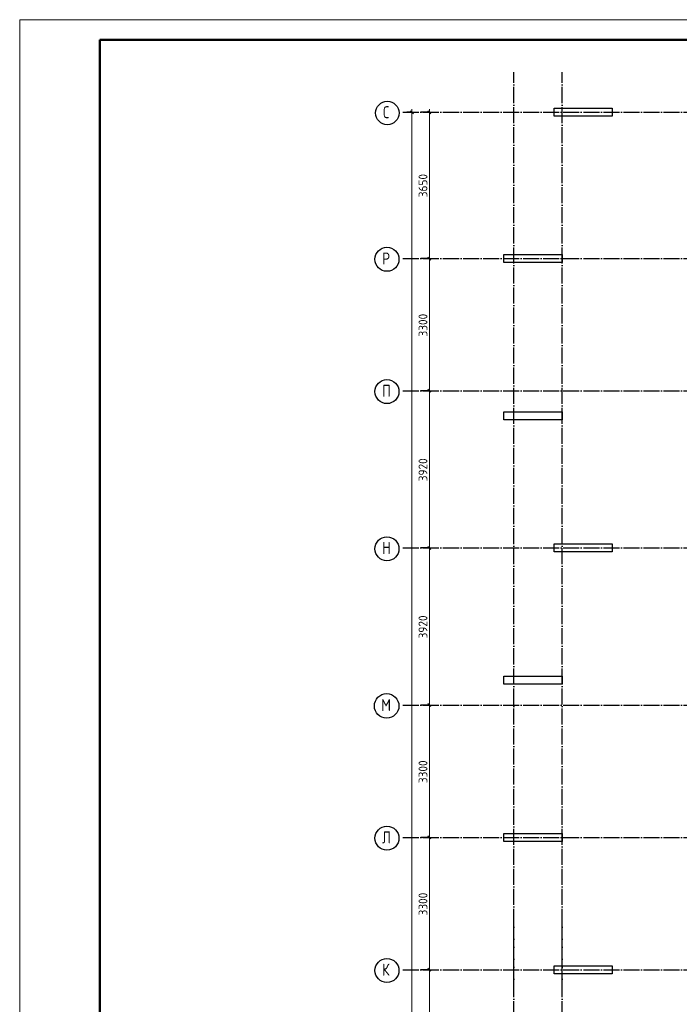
# Model space of a CAD drawing. Header units: millimetres. Extents: x -49773 to 2322955, y -3321 to 58485.
# Tile 441 of 580: x 1719538 to 1735988, y 32484 to 57044. Entities that reach past the tile are written whole.
import ezdxf

# ---------------------------------------------------------------- set-up
doc = ezdxf.new("R2010")
doc.units = ezdxf.units.MM
doc.linetypes.add('______11', pattern=[500, 400, -50, 0, -50])
doc.linetypes.add('______5', pattern=[1100, 800, -100, 100, -100])
doc.layers.add('Standard', color=7, linetype='Continuous', lineweight=25)
doc.layers.add('Размерная линия_ общее', color=7, linetype='Continuous', lineweight=13)
doc.layers.add('Осевая линия_ общее', color=7, linetype='______5', lineweight=13, true_color=0xa0a0a0)
doc.styles.add('ISOCPEUR', font='txt')

msp = doc.modelspace()

# ---------------------------------------------------------------- linework, layer by layer
at = {"color": 7, "linetype": 'Continuous', "lineweight": 25, "transparency": 33554687}
for p, q in [((1732863.6, 54636.8), (1732863.6, 54836.8)), ((1732863.6, 54836.8), (1734313.6, 54836.8)), ((1734313.6, 54836.8), (1734313.6, 54636.8)), ((1734313.6, 54636.8), (1732863.6, 54636.8)), ((1731613.6, 50986.8), (1731613.6, 51186.8)), ((1731613.6, 51186.8), (1733063.6, 51186.8)), ((1733063.6, 51186.8), (1733063.6, 50986.8)), ((1733063.6, 50986.8), (1731613.6, 50986.8)), ((1731613.6, 47066.8), (1731613.6, 47266.8)), ((1731613.6, 47266.8), (1733063.6, 47266.8)), ((1733063.6, 47266.8), (1733063.6, 47066.8)), ((1733063.6, 47066.8), (1731613.6, 47066.8)), ((1732863.6, 43766.8), (1732863.6, 43966.8)), ((1732863.6, 43966.8), (1734313.6, 43966.8)), ((1734313.6, 43966.8), (1734313.6, 43766.8)), ((1734313.6, 43766.8), (1732863.6, 43766.8)), ((1731613.6, 40466.8), (1731613.6, 40666.8)), ((1731613.6, 40666.8), (1733063.6, 40666.8)), ((1733063.6, 40666.8), (1733063.6, 40466.8)), ((1733063.6, 40466.8), (1731613.6, 40466.8)), ((1731613.6, 36546.8), (1731613.6, 36746.8)), ((1731613.6, 36746.8), (1733063.6, 36746.8)), ((1733063.6, 36746.8), (1733063.6, 36546.8)), ((1733063.6, 36546.8), (1731613.6, 36546.8)), ((1732863.6, 33246.8), (1732863.6, 33446.8)), ((1732863.6, 33246.8), (1732863.6, 33446.8)), ((1732863.6, 33446.8), (1734313.6, 33446.8)), ((1732863.6, 33446.8), (1734313.6, 33446.8)), ((1734313.6, 33446.8), (1734313.6, 33246.8)), ((1734313.6, 33446.8), (1734313.6, 33246.8)), ((1734313.6, 33246.8), (1732863.6, 33246.8)), ((1734313.6, 33246.8), (1732863.6, 33246.8))]:
    msp.add_line(p, q, dxfattribs=at)
at = {"layer": 'Standard', "color": 7, "linetype": 'Continuous', "lineweight": 13, "transparency": 33554687}
msp.add_lwpolyline([(1719537.9, -2355.6), (1761537.9, -2355.6), (1761537.9, 57044.4), (1719537.9, 57044.4), (1719537.9, -2355.6)], close=True, dxfattribs=at)
at = {"layer": 'Standard', "color": 7, "linetype": 'Continuous', "lineweight": 50, "transparency": 33554687}
msp.add_lwpolyline([(1721537.9, 56544.4), (1761037.9, 56544.4), (1761037.9, -1855.6), (1721537.9, -1855.6), (1721537.9, 56544.4)], close=True, dxfattribs=at)
at = {"layer": 'Осевая линия_ общее', "color": 253, "linetype": '______11', "lineweight": -3, "true_color": 0xa0a0a0, "transparency": 33554687}
for p, q in [((1731863.6, 32961.8), (1731863.6, 55736.8)), ((1733063.6, 32961.8), (1733063.6, 55736.8)), ((1729093.6, 54736.8), (1746073.6, 54736.8)), ((1729093.6, 51086.8), (1746073.6, 51086.8)), ((1729093.6, 47786.8), (1746263.6, 47786.8)), ((1729093.6, 43866.8), (1746263.6, 43866.8)), ((1729093.6, 39946.8), (1746263.6, 39946.8)), ((1729093.6, 36646.8), (1746333.6, 36646.8)), ((1731863.6, 5656.8), (1731863.6, 34554.7)), ((1733063.6, 5656.8), (1733063.6, 34554.7)), ((1729093.6, 33346.8), (1746333.6, 33346.8)), ((1729093.6, 33346.8), (1746333.6, 33346.8))]:
    msp.add_line(p, q, dxfattribs=at)
at = {"layer": 'Осевая линия_ общее', "color": 7, "linetype": 'Continuous', "lineweight": 25, "transparency": 33554687}
for centre, radius in [((1728706, 54717.3), 292.4), ((1728697.3, 51067.3), 298.8), ((1728697.3, 47767.3), 298.8), ((1728697.3, 43847.3), 298.8), ((1728689.4, 39927.3), 305.8), ((1728697.3, 36627.3), 298.8), ((1728697.3, 33327.3), 298.8), ((1728697.3, 33327.3), 298.8)]:
    msp.add_circle(centre, radius, dxfattribs=at)
at = {"layer": 'Размерная линия_ общее', "color": 7, "linetype": 'Continuous', "lineweight": 25, "transparency": 33554687}
for p, q in [((1729356.8, 54699.3), (1729281.8, 54774.3)), ((1729792.4, 54699.3), (1729717.4, 54774.3)), ((1729792.4, 51049.3), (1729717.4, 51124.3)), ((1729792.4, 47749.3), (1729717.4, 47824.3)), ((1729792.4, 43829.3), (1729717.4, 43904.3)), ((1729792.4, 39909.3), (1729717.4, 39984.3)), ((1729792.4, 36609.3), (1729717.4, 36684.3)), ((1729792.4, 33309.3), (1729717.4, 33384.3)), ((1729792.4, 33309.3), (1729717.4, 33384.3))]:
    msp.add_line(p, q, dxfattribs=at)
at = {"layer": 'Размерная линия_ общее', "color": 7, "linetype": 'Continuous', "lineweight": 13, "transparency": 33554687}
for p, q in [((1729319.3, 54736.8), (1729319.3, 54811.8)), ((1729754.9, 54736.8), (1729754.9, 54811.8)), ((1729319.3, 32961.8), (1729319.3, 54736.8)), ((1729754.9, 51086.8), (1729754.9, 54736.8)), ((1729754.9, 47786.8), (1729754.9, 51086.8)), ((1729754.9, 43866.8), (1729754.9, 47786.8)), ((1729754.9, 39946.8), (1729754.9, 43866.8)), ((1729754.9, 36646.8), (1729754.9, 39946.8)), ((1729754.9, 33346.8), (1729754.9, 36646.8)), ((1729754.9, 33346.8), (1729754.9, 34554.7)), ((1729754.9, 30046.8), (1729754.9, 33346.8)), ((1729754.9, 32961.8), (1729754.9, 33346.8))]:
    msp.add_line(p, q, dxfattribs=at)
at = {"layer": 'Размерная линия_ общее', "color": 253, "linetype": 'Continuous', "lineweight": -3, "true_color": 0xa0a0a0, "transparency": 33554687}
for p, q in [((1729319.3, 54736.8), (1729194.3, 54736.8)), ((1729319.3, 54736.8), (1729444.3, 54736.8)), ((1729319.3, 54736.8), (1729425.7, 54736.8)), ((1729754.9, 54736.8), (1729539.8, 54736.8)), ((1729754.9, 54736.8), (1729629.9, 54736.8)), ((1729754.9, 54736.8), (1729879.9, 54736.8)), ((1729754.9, 51086.8), (1729629.9, 51086.8)), ((1729754.9, 51086.8), (1729879.9, 51086.8)), ((1729754.9, 47786.8), (1729629.9, 47786.8)), ((1729754.9, 47786.8), (1729879.9, 47786.8)), ((1729754.9, 43866.8), (1729629.9, 43866.8)), ((1729754.9, 43866.8), (1729879.9, 43866.8)), ((1729754.9, 39946.8), (1729629.9, 39946.8)), ((1729754.9, 39946.8), (1729879.9, 39946.8)), ((1729754.9, 36646.8), (1729629.9, 36646.8)), ((1729754.9, 36646.8), (1729879.9, 36646.8)), ((1729754.9, 33346.8), (1729629.9, 33346.8)), ((1729754.9, 33346.8), (1729629.9, 33346.8)), ((1729754.9, 33346.8), (1729879.9, 33346.8)), ((1729754.9, 33346.8), (1729879.9, 33346.8))]:
    msp.add_line(p, q, dxfattribs=at)
for points in [[(1729754.9, 51086.8), (1729737.9, 51086.8), (1729737.9, 51086.8), (1729539.8, 51086.8)], [(1729754.9, 47786.8), (1729737.9, 47786.8), (1729737.9, 47786.8), (1729737.9, 47786.8), (1729737.9, 47786.8), (1729539.8, 47786.8)], [(1729754.9, 43866.8), (1729737.9, 43866.8), (1729737.9, 43866.8), (1729737.9, 43866.8), (1729737.9, 43866.8), (1729737.9, 43866.8), (1729737.9, 43866.8), (1729539.8, 43866.8)], [(1729754.9, 39946.8), (1729737.9, 39946.8), (1729737.9, 39946.8), (1729737.9, 39946.8), (1729737.9, 39946.8), (1729737.9, 39946.8), (1729737.9, 39946.8), (1729737.9, 39946.8), (1729737.9, 39946.8), (1729539.8, 39946.8)], [(1729754.9, 36646.8), (1729737.9, 36646.8), (1729737.9, 36646.8), (1729737.9, 36646.8), (1729737.9, 36646.8), (1729737.9, 36646.8), (1729737.9, 36646.8), (1729737.9, 36646.8), (1729737.9, 36646.8), (1729737.9, 36646.8), (1729737.9, 36646.8), (1729539.8, 36646.8)], [(1729754.9, 33346.8), (1729737.9, 33346.8), (1729737.9, 33346.8), (1729737.9, 33346.8), (1729737.9, 33346.8), (1729737.9, 33346.8), (1729737.9, 33346.8), (1729737.9, 33346.8), (1729737.9, 33346.8), (1729737.9, 33346.8), (1729737.9, 33346.8), (1729737.9, 33346.8), (1729737.9, 33346.8), (1729539.8, 33346.8)], [(1729754.9, 33346.8), (1729737.9, 33346.8), (1729737.9, 33346.8), (1729737.9, 33346.8), (1729737.9, 33346.8), (1729737.9, 33346.8), (1729737.9, 33346.8), (1729737.9, 33346.8), (1729737.9, 33346.8), (1729737.9, 33346.8), (1729737.9, 33346.8), (1729737.9, 33346.8), (1729737.9, 33346.8), (1729650.6, 33346.8), (1729650.6, 33346.8), (1729539.8, 33346.8)]]:
    msp.add_lwpolyline(points, dxfattribs=at)
at = {"layer": 'Размерная линия_ общее', "color": 7, "linetype": 'Continuous', "lineweight": 13, "transparency": 33554687}
msp.add_lwpolyline([(1729319.3, 8246.8), (1729319.3, 30990.4), (1729319.3, 30990.4), (1729319.3, 34554.7)], dxfattribs=at)

# ---------------------------------------------------------------- texts
at = {"layer": 'Осевая линия_ общее', "color": 7, "linetype": 'Continuous', "lineweight": 25, "transparency": 33554687, "char_height": 300, "attachment_point": 7, "style": 'ISOCPEUR'}
for s, insert, width in [('\\W0.78;С', (1728601, 54586.8), 326.407), ('\\W0.80;Р', (1728577.3, 50936.8), 359.839), ('\\W0.80;П', (1728577.3, 47636.8), 359.839), ('\\W0.80;Н', (1728577.3, 43716.8), 359.839), ('\\W0.82;М', (1728554.4, 39796.8), 392.649), ('\\W0.80;Л', (1728577.3, 36496.8), 359.839), ('\\W0.80;К', (1728577.3, 33196.8), 359.839), ('\\W0.80;К', (1728577.3, 33196.8), 359.839)]:
    msp.add_mtext(s, dxfattribs=dict(at, insert=insert, width=width))
at = {"layer": 'Размерная линия_ общее', "color": 7, "linetype": 'Continuous', "lineweight": 25, "transparency": 33554687, "char_height": 220, "attachment_point": 7, "rotation": 90, "style": 'ISOCPEUR'}
for s, insert, width in [('\\W0.93;3650', (1729704.9, 52614.8), 718.094), ('\\W0.93;3300', (1729704.9, 49139.8), 718.094), ('\\W0.93;3920', (1729704.9, 45529.8), 718.094), ('\\W0.93;3920', (1729704.9, 41609.8), 718.087), ('\\W0.93;3300', (1729704.9, 37999.8), 718.101), ('\\W0.93;3300', (1729704.9, 34699.8), 718.101)]:
    msp.add_mtext(s, dxfattribs=dict(at, insert=insert, width=width))

doc.saveas('drawing.dxf')
